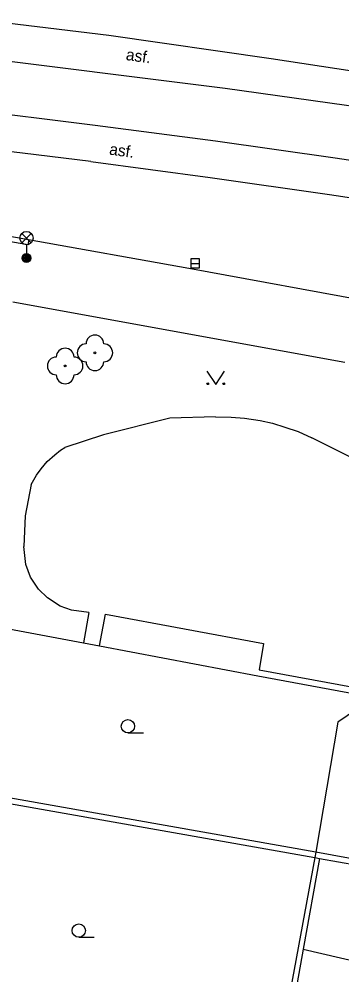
# Model space of a CAD drawing. Extents: x -596229 to -595156, y -1161237 to -1159376.
# Drawn here: x -596087.3 to -596069.1, y -1160336.7 to -1160282.9 of the extents above; entities that cross this region are included whole.
import ezdxf

# ---------------------------------------------------------------- set-up
doc = ezdxf.new("R2010")
doc.units = 0
for name, color, linetype in [('DOP - kresba z DSPS bez souradnic', 7, 'Continuous'), ('DOP - rozhrani ploch obecne', 7, 'Continuous'), ('Level 22', 7, 'Continuous'), ('Level 25', 7, 'Continuous'), ('Level 27', 7, 'Continuous'), ('Level 33', 7, 'Continuous'), ('Level 36', 7, 'Continuous'), ('TM - chodniky - VP', 7, 'Continuous'), ('TM - komunikace - VP', 7, 'Continuous'), ('TM - letecke snimky - pomocna linie', 7, 'Continuous'), ('TM - MHD - osa koleji', 7, 'Continuous'), ('TM - plot drateny_ kovovy - VP', 7, 'Continuous'), ('TM - popis povrchu', 7, 'Continuous'), ('TM - rozhrani mezi zpev. plochami mezi sebou - VP', 7, 'Continuous'), ('TM - rozhrani ploch obecne - VP', 7, 'Continuous')]:
    doc.layers.add(name, color=color, linetype=linetype)

msp = doc.modelspace()

# ---------------------------------------------------------------- linework, layer by layer
at = {"layer": 'DOP - kresba z DSPS bez souradnic'}
for points in [[(-596093.66, -1160326.04), (-596070.58, -1160330.12)], [(-596070.58, -1160330.12), (-596070.33, -1160330.17)], [(-596070.33, -1160330.17), (-596071.24, -1160335.29)], [(-596070.33, -1160330.17), (-596064.96, -1160331.11)], [(-596071.24, -1160335.29), (-596072.23, -1160340.86)]]:
    msp.add_lwpolyline(points, dxfattribs=at)
at = {"layer": 'DOP - rozhrani ploch obecne'}
for points in [[(-596067.65, -1160321.39), (-596069.29, -1160322.49)], [(-596069.29, -1160322.49), (-596070.52, -1160329.83)], [(-596070.52, -1160329.83), (-596093.58, -1160325.75)], [(-596070.58, -1160330.12), (-596072.55, -1160340.8)], [(-596070.52, -1160329.83), (-596070.58, -1160330.12)], [(-596066.63, -1160330.53), (-596070.52, -1160329.83)]]:
    msp.add_lwpolyline(points, dxfattribs=at)
at = {"layer": 'Level 22'}
for centre in [(-596082.98, -1160301.69), (-596084.66, -1160302.43)]:
    msp.add_circle(centre, 0.05, dxfattribs=at)
for centre, start, end in [((-596082.98, -1160301.19), 0, 180), ((-596084.66, -1160301.93), 0, 180), ((-596083.48, -1160301.69), 90, 270), ((-596082.48, -1160301.69), 270, 90), ((-596085.16, -1160302.43), 90, 270), ((-596084.16, -1160302.43), 270, 90), ((-596082.98, -1160302.19), 180, 0), ((-596084.66, -1160302.93), 180, 0)]:
    msp.add_arc(centre, 0.5, start, end, dxfattribs=at)
at = {"layer": 'Level 25'}
for radius in [0.25, 0.2, 0.15, 0.1, 0.05]:
    msp.add_circle((-596086.84, -1160296.35), radius, dxfattribs=at)
at = {"layer": 'Level 27'}
msp.add_line((-596077.58, -1160296.65), (-596077.08, -1160296.65), dxfattribs=at)
msp.add_lwpolyline([(-596077.58, -1160296.9), (-596077.08, -1160296.9), (-596077.08, -1160296.4), (-596077.58, -1160296.4)], close=True, dxfattribs=at)
at = {"layer": 'Level 33'}
for p, q in [((-596087.105, -1160295.49), (-596086.575, -1160294.96)), ((-596087.105, -1160294.96), (-596086.575, -1160295.49)), ((-596086.84, -1160295.6), (-596086.84, -1160296.35))]:
    msp.add_line(p, q, dxfattribs=at)
for centre, radius in [((-596086.84, -1160295.225), 0.375), ((-596086.84, -1160296.35), 0.2), ((-596086.84, -1160296.35), 0.145), ((-596086.84, -1160296.35), 0.0876)]:
    msp.add_circle(centre, radius, dxfattribs=at)
at = {"layer": 'Level 36'}
for p, q in [((-596081.12, -1160323.105), (-596080.245, -1160323.105)), ((-596083.89, -1160334.615), (-596083.015, -1160334.615))]:
    msp.add_line(p, q, dxfattribs=at)
msp.add_lwpolyline([(-596076.67, -1160302.73), (-596076.17, -1160303.48), (-596075.67, -1160302.73)], dxfattribs=at)
for centre, radius in [((-596076.62, -1160303.43), 0.05), ((-596075.721, -1160303.43), 0.05), ((-596081.12, -1160322.73), 0.375), ((-596083.89, -1160334.24), 0.375)]:
    msp.add_circle(centre, radius, dxfattribs=at)
at = {"layer": 'TM - chodniky - VP'}
msp.add_lwpolyline([(-596068.9, -1160302.23), (-596087.61, -1160298.83)], dxfattribs=at)
at = {"layer": 'TM - komunikace - VP'}
for points in [[(-596090.59, -1160294.62), (-596090.17, -1160294.7), (-596087.46, -1160295.18), (-596086.72, -1160295.31)], [(-596086.72, -1160295.31), (-596077.69, -1160296.93), (-596067.04, -1160298.88)]]:
    msp.add_lwpolyline(points, dxfattribs=at)
at = {"layer": 'TM - letecke snimky - pomocna linie'}
msp.add_lwpolyline([(-596071.24, -1160335.29), (-596065.98, -1160336.5), (-596064.96, -1160331.11)], dxfattribs=at)
at = {"layer": 'TM - MHD - osa koleji'}
for points in [[(-596112.29, -1160282.22), (-596105.24, -1160283.09), (-596075.64, -1160286.78), (-596068.79, -1160287.74), (-596061.95, -1160288.79), (-596055.13, -1160289.91)], [(-596055.94, -1160292.84), (-596062.68, -1160291.74), (-596069.43, -1160290.72), (-596076.19, -1160289.76), (-596082.97, -1160288.88), (-596090.52, -1160287.95), (-596113.22, -1160285.14)]]:
    msp.add_lwpolyline(points, dxfattribs=at)
at = {"layer": 'TM - plot drateny_ kovovy - VP'}
for points in [[(-596090.86, -1160316.67), (-596083.62, -1160318.03)], [(-596083.62, -1160318.03), (-596082.72, -1160318.2)], [(-596082.72, -1160318.2), (-596073.8, -1160319.88)], [(-596073.8, -1160319.88), (-596067.21, -1160321.1)]]:
    msp.add_lwpolyline(points, dxfattribs=at)
at = {"layer": 'TM - rozhrani mezi zpev. plochami mezi sebou - VP'}
for points in [[(-596093.72, -1160282.41), (-596082.19, -1160283.8)], [(-596082.19, -1160283.8), (-596073.04, -1160285.1), (-596063.91, -1160286.49), (-596059.48, -1160287.2)], [(-596083.22, -1160290.91), (-596090.78, -1160289.99), (-596098.34, -1160289.05), (-596105.89, -1160288.07)], [(-596083.22, -1160290.91), (-596076.48, -1160291.81), (-596069.75, -1160292.77), (-596063.03, -1160293.78), (-596060.33, -1160294.21)], [(-596086.75, -1160295.6), (-596090.66, -1160294.94)], [(-596086.72, -1160295.31), (-596086.75, -1160295.6)]]:
    msp.add_lwpolyline(points, dxfattribs=at)
at = {"layer": 'TM - rozhrani ploch obecne - VP'}
for points in [[(-596076.18, -1160305.3), (-596078.76, -1160305.38), (-596082.49, -1160306.31), (-596084.68, -1160307.02)], [(-596076.18, -1160305.3), (-596075.3, -1160305.31), (-596074.54, -1160305.38), (-596073.66, -1160305.5), (-596072.97, -1160305.66), (-596072.27, -1160305.87), (-596071.52, -1160306.13), (-596070.75, -1160306.47)], [(-596065.99, -1160308.86), (-596070.75, -1160306.47)], [(-596086.57, -1160309.1), (-596086.27, -1160308.58), (-596086.02, -1160308.22), (-596085.67, -1160307.81), (-596085.25, -1160307.43), (-596084.92, -1160307.18), (-596084.68, -1160307.02)], [(-596086.57, -1160309.1), (-596086.91, -1160310.88), (-596086.99, -1160312.61)], [(-596083.33, -1160316.32), (-596084.3, -1160316.18), (-596084.94, -1160315.97), (-596085.66, -1160315.5), (-596086.16, -1160315), (-596086.61, -1160314.32), (-596086.88, -1160313.61), (-596086.99, -1160312.61)], [(-596082.72, -1160318.2), (-596082.39, -1160316.42), (-596073.47, -1160318.07), (-596073.73, -1160319.54), (-596068.52, -1160320.5), (-596068.25, -1160319.02), (-596066.91, -1160319.16), (-596066.44, -1160316.09)], [(-596083.33, -1160316.32), (-596083.62, -1160318.03)]]:
    msp.add_lwpolyline(points, dxfattribs=at)

# ---------------------------------------------------------------- texts
at = {"layer": 'TM - popis povrchu'}
for p in [(-596081.26, -1160285.19), (-596082.2, -1160290.52)]:
    msp.add_text('asf.', height=0.65, rotation=352, dxfattribs=at).set_placement(p)

doc.saveas('drawing.dxf')
